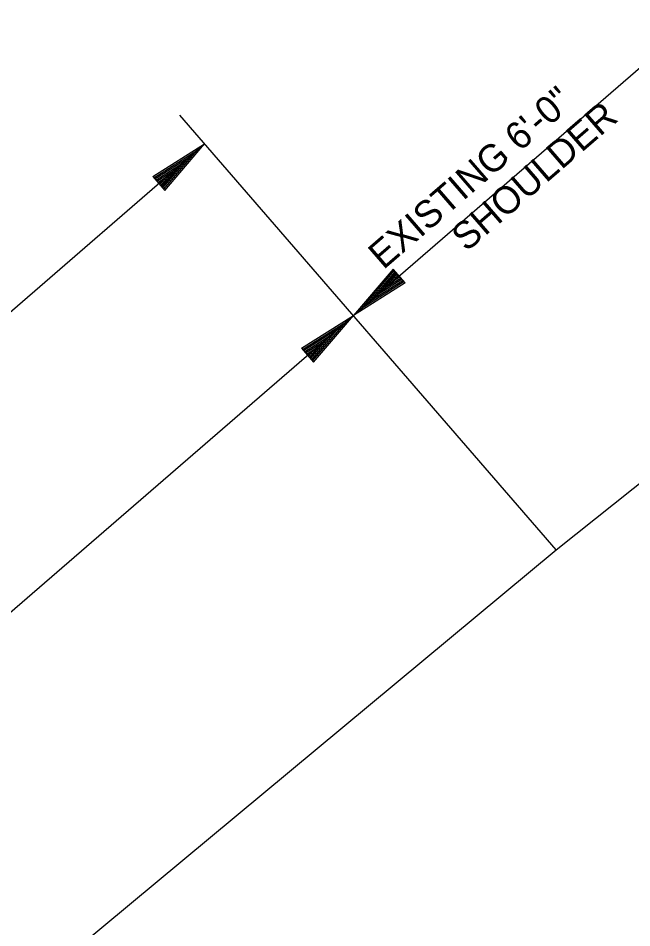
# Model space of a CAD drawing. Extents: x 192699 to 285914, y 194342 to 233219.
# Drawn here: x 262824.45 to 262832.55, y 213678.17 to 213690.18 of the extents above; entities that cross this region are included whole.
import ezdxf

# ---------------------------------------------------------------- set-up
doc = ezdxf.new("R2010")
doc.units = 0
doc.layers.add('TYPICAL SECTION FOR MOT', color=7, linetype='Continuous')

msp = doc.modelspace()

# ---------------------------------------------------------------- linework, layer by layer
at = {"layer": 'TYPICAL SECTION FOR MOT'}
for p, q in [((262828.877, 213686.255), (262833.413, 213690.183)), ((262831.555, 213683.162), (262826.586, 213688.902)), ((262815.573, 213678.706), (262826.913, 213688.524)), ((262826.23, 213688.091), (262826.913, 213688.524)), ((262826.243, 213688.076), (262826.812, 213688.436)), ((262826.374, 213687.924), (262826.812, 213688.436)), ((262826.387, 213687.909), (262826.913, 213688.524)), ((262826.256, 213688.06), (262826.708, 213688.346)), ((262826.36, 213687.94), (262826.708, 213688.346)), ((262826.269, 213688.045), (262826.607, 213688.259)), ((262826.347, 213687.955), (262826.607, 213688.259)), ((262826.23, 213688.091), (262826.387, 213687.909)), ((262826.283, 213688.029), (262826.505, 213688.17)), ((262826.296, 213688.014), (262826.404, 213688.083)), ((262826.321, 213687.986), (262826.404, 213688.083)), ((262826.334, 213687.97), (262826.505, 213688.17)), ((262829.403, 213686.87), (262828.877, 213686.255)), ((262829.56, 213686.688), (262829.403, 213686.87)), ((262831.555, 213683.162), (262836.248, 213686.908)), ((262829.416, 213686.855), (262828.978, 213686.343)), ((262829.43, 213686.839), (262829.082, 213686.433)), ((262829.443, 213686.824), (262829.183, 213686.52)), ((262829.456, 213686.809), (262829.285, 213686.609)), ((262829.507, 213686.75), (262829.285, 213686.609)), ((262829.469, 213686.793), (262829.386, 213686.696)), ((262829.494, 213686.765), (262829.386, 213686.696)), ((262829.56, 213686.688), (262828.877, 213686.255)), ((262829.547, 213686.703), (262828.978, 213686.343)), ((262829.534, 213686.719), (262829.082, 213686.433)), ((262829.521, 213686.734), (262829.183, 213686.52)), ((262817.536, 213676.438), (262828.877, 213686.255)), ((262828.193, 213685.823), (262828.877, 213686.255)), ((262828.206, 213685.807), (262828.776, 213686.168)), ((262828.337, 213685.656), (262828.776, 213686.168)), ((262828.35, 213685.641), (262828.877, 213686.255)), ((262828.22, 213685.792), (262828.672, 213686.078)), ((262828.324, 213685.672), (262828.672, 213686.078)), ((262828.233, 213685.777), (262828.571, 213685.991)), ((262828.247, 213685.761), (262828.469, 213685.902)), ((262828.298, 213685.702), (262828.469, 213685.902)), ((262828.311, 213685.687), (262828.571, 213685.991)), ((262828.193, 213685.823), (262828.35, 213685.641)), ((262828.26, 213685.746), (262828.368, 213685.815)), ((262828.284, 213685.718), (262828.368, 213685.815)), ((262817.71, 213671.653), (262831.555, 213683.162))]:
    msp.add_line(p, q, dxfattribs=at)

# ---------------------------------------------------------------- texts
for s, p in [('EXISTING 6\'-0"', (262829.273, 213686.853)), ('SHOULDER', (262830.37, 213687.088))]:
    msp.add_text(s, height=0.36, rotation=40.8833, dxfattribs=at).set_placement(p)

doc.saveas('drawing.dxf')
